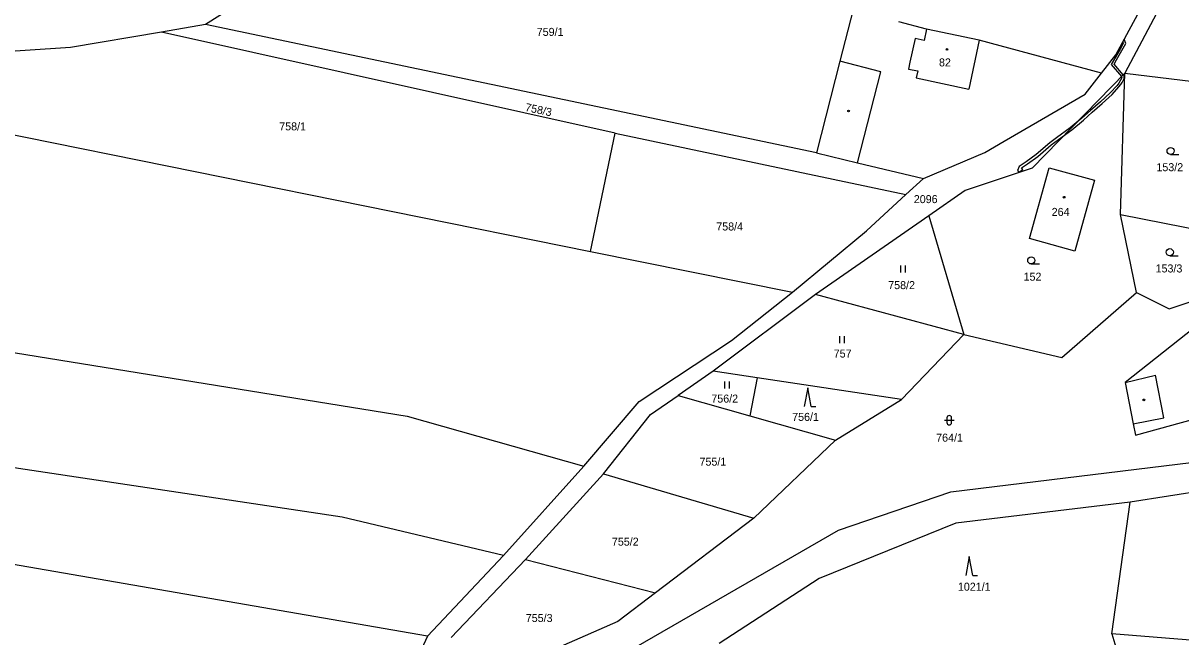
# Model space of a CAD drawing. Extents: x -776734 to -748832, y -1118122 to -976986.
# Drawn here: x -751315.3 to -751069.4, y -1113575.7 to -1113445.4 of the extents above; entities that cross this region are included whole.
import ezdxf

# ---------------------------------------------------------------- set-up
doc = ezdxf.new("R2010")
doc.units = 0
for name, color, linetype in [('KM_Hranice parcel', 7, 'Continuous'), ('KM_Parcelní čísla', 7, 'Continuous'), ('KM_Vnitřní kresba', 7, 'Continuous'), ('KM_Věcná břemena k části', 7, 'Continuous'), ('KM_Značky budov', 7, 'Continuous'), ('KM_Značky kultur', 7, 'Continuous')]:
    doc.layers.add(name, color=color, linetype=linetype)

msp = doc.modelspace()

# ---------------------------------------------------------------- linework, layer by layer
at = {"layer": 'KM_Hranice parcel'}
for p, q in [((-751063.84, -1113423.01), (-751081.35, -1113456)), ((-751251.04, -1113429.42), (-751276.6, -1113445.7)), ((-751139.01, -1113442.51), (-751141.83, -1113453.45)), ((-751276.6, -1113445.7), (-751285.91, -1113447.28)), ((-751189.55, -1113468.73), (-751285.91, -1113447.28)), ((-751146.85, -1113472.91), (-751276.6, -1113445.7)), ((-751141.83, -1113453.45), (-751146.85, -1113472.91)), ((-751383.52, -1113455.71), (-751194.79, -1113493.84)), ((-751082.27, -1113485.99), (-751081.35, -1113456)), ((-751194.79, -1113493.84), (-751189.55, -1113468.73)), ((-751189.55, -1113468.73), (-751127.81, -1113481.76)), ((-751146.85, -1113472.91), (-751138.12, -1113475.05)), ((-751138.12, -1113475.05), (-751124.09, -1113478.37)), ((-751127.81, -1113481.76), (-751124.09, -1113478.37)), ((-751122.95, -1113486.29), (-751147.01, -1113503)), ((-751122.95, -1113486.29), (-751115.54, -1113511.51)), ((-751078.88, -1113502.57), (-751082.27, -1113485.99)), ((-751082.27, -1113485.99), (-751056.47, -1113491.13)), ((-751194.79, -1113493.84), (-751151.91, -1113502.5)), ((-751147.01, -1113503), (-751168.79, -1113519.29)), ((-751115.54, -1113511.51), (-751147.01, -1113503)), ((-751128.77, -1113525.31), (-751115.54, -1113511.51)), ((-751168.79, -1113519.29), (-751176.23, -1113524.4)), ((-751159.43, -1113520.7), (-751168.79, -1113519.29)), ((-751159.43, -1113520.7), (-751160.98, -1113528.74)), ((-751128.77, -1113525.31), (-751159.43, -1113520.7)), ((-751176.23, -1113524.4), (-751160.98, -1113528.74)), ((-751142.75, -1113533.92), (-751128.77, -1113525.31)), ((-751160.98, -1113528.74), (-751142.75, -1113533.92)), ((-751142.75, -1113533.92), (-751160.12, -1113550.45)), ((-751196.21, -1113539.41), (-751213.33, -1113558.4)), ((-751208.63, -1113559.25), (-751192.07, -1113541.03)), ((-751192.07, -1113541.03), (-751160.12, -1113550.45)), ((-751051.02, -1113542.54), (-751080.2, -1113547.11)), ((-751084.1, -1113575.02), (-751080.2, -1113547.11)), ((-751160.12, -1113550.45), (-751180.99, -1113566.3)), ((-751213.33, -1113558.4), (-751229.42, -1113575.55)), ((-751224.41, -1113575.79), (-751208.63, -1113559.25)), ((-751208.63, -1113559.25), (-751180.99, -1113566.3)), ((-751047.66, -1113577.99), (-751084.1, -1113575.02)), ((-751229.42, -1113575.55), (-751243.71, -1113606.12))]:
    msp.add_line(p, q, dxfattribs=at)
for points in [[(-751213.33, -1113558.4), (-751247.54, -1113550.28), (-751320.07, -1113539.39), (-751531.15, -1113496.48), (-751676.09, -1113463.44), (-751888.49, -1113421.13)], [(-751086.27, -1113455.98), (-751083.26, -1113452.12), (-751070.65, -1113428.73)], [(-751229.42, -1113575.55), (-751398.88, -1113546.21), (-751493.5, -1113525.18), (-751567.32, -1113512.06), (-751701.45, -1113481.78), (-751708.7, -1113484.13), (-751762.65, -1113470.73), (-751848.84, -1113451.93), (-751953.35, -1113431.83)], [(-751285.91, -1113447.28), (-751305.26, -1113450.57), (-751383.52, -1113455.71)], [(-751086.27, -1113455.98), (-751112.27, -1113449.02), (-751123.42, -1113446.63), (-751129.31, -1113445.07)], [(-751124.09, -1113478.37), (-751111.06, -1113472.84), (-751106.94, -1113470.42), (-751089.72, -1113460.45), (-751086.27, -1113455.98)], [(-751081.35, -1113456), (-751101.01, -1113476.18), (-751115.22, -1113480.92), (-751122.95, -1113486.29)], [(-751081.35, -1113456), (-751052.69, -1113459.47), (-751051.36, -1113456.87)], [(-751520.03, -1113471.13), (-751452.7, -1113487.4), (-751384.42, -1113501.1), (-751331.47, -1113513.03), (-751233.78, -1113528.8), (-751196.21, -1113539.41)], [(-751101.55, -1113491.11), (-751097.4, -1113476.08), (-751087.79, -1113478.72), (-751091.94, -1113493.76), (-751101.55, -1113491.11)], [(-751151.91, -1113502.5), (-751136.22, -1113489.44), (-751127.81, -1113481.76)], [(-751196.21, -1113539.41), (-751184.49, -1113525.72), (-751164.87, -1113512.79), (-751151.91, -1113502.5)], [(-751115.54, -1113511.51), (-751094.68, -1113516.36), (-751078.88, -1113502.57)], [(-751078.88, -1113502.57), (-751071.91, -1113506.02), (-751065.09, -1113503.77)], [(-751064.99, -1113508.82), (-751081.24, -1113521.68), (-751079.55, -1113530.43), (-751079.08, -1113532.87), (-751051.83, -1113525.36)], [(-751192.07, -1113541.03), (-751182.11, -1113528.44), (-751176.23, -1113524.4)], [(-751238.71, -1113605.71), (-751221.87, -1113593.19), (-751208.74, -1113588.39), (-751191.13, -1113581.24), (-751142.15, -1113553.03), (-751118.28, -1113544.87), (-751060.89, -1113537.88), (-751029.17, -1113528.09)], [(-751080.2, -1113547.11), (-751117.25, -1113551.55), (-751146.22, -1113563.32), (-751167.51, -1113577.12)], [(-751180.99, -1113566.3), (-751189.04, -1113572.41), (-751206.29, -1113579.99)], [(-751084.1, -1113575.02), (-751082.39, -1113580.69), (-751084.74, -1113580.47)]]:
    msp.add_lwpolyline(points, dxfattribs=at)
at = {"layer": 'KM_Vnitřní kresba'}
for p, q in [((-751123.42, -1113446.63), (-751123.94, -1113449.04)), ((-751125.89, -1113448.62), (-751126.96, -1113453.66)), ((-751123.94, -1113449.04), (-751125.89, -1113448.62)), ((-751112.27, -1113449.02), (-751114.49, -1113459.39)), ((-751133.12, -1113455.7), (-751141.83, -1113453.45)), ((-751126.96, -1113453.66), (-751127.28, -1113455.12)), ((-751138.12, -1113475.05), (-751133.12, -1113455.7)), ((-751127.28, -1113455.12), (-751125.33, -1113455.54)), ((-751125.33, -1113455.54), (-751125.64, -1113457)), ((-751125.64, -1113457), (-751114.49, -1113459.39)), ((-751081.24, -1113521.68), (-751074.82, -1113520.13)), ((-751073.02, -1113529.17), (-751074.82, -1113520.13)), ((-751079.55, -1113530.43), (-751073.02, -1113529.17))]:
    msp.add_line(p, q, dxfattribs=at)
at = {"layer": 'KM_Věcná břemena k části'}
for points in [[(-751081.94, -1113451.18), (-751081.11, -1113449.73), (-751081.45, -1113448.76), (-751081.77, -1113449.35), (-751081.65, -1113449.67), (-751082.35, -1113450.89), (-751083.54, -1113452.97), (-751084.21, -1113454.16), (-751082.03, -1113456.7), (-751081.67, -1113456.33), (-751083.61, -1113454.1), (-751083.09, -1113453.19)], [(-751090.43, -1113465.57), (-751091.64, -1113466.56), (-751094.14, -1113469.13), (-751092.61, -1113468), (-751090.11, -1113465.95), (-751088.3, -1113464.31), (-751086.14, -1113462.47), (-751084.05, -1113460.51), (-751082.6, -1113458.92), (-751082.15, -1113458.41), (-751081.92, -1113457.95), (-751081.5, -1113457.1), (-751081.47, -1113456.57), (-751081.67, -1113456.33), (-751082.03, -1113456.7), (-751082, -1113456.98), (-751082.27, -1113457.51), (-751082.57, -1113458.13), (-751082.99, -1113458.6), (-751084.41, -1113460.16), (-751086.47, -1113462.1), (-751088.64, -1113463.94)], [(-751103.82, -1113477.05), (-751103.02, -1113476.45), (-751103.28, -1113476.11), (-751101.97, -1113475.24), (-751099.84, -1113473.66), (-751096.96, -1113471.23), (-751095.39, -1113470.05), (-751094.14, -1113469.13), (-751091.64, -1113466.56), (-751092.93, -1113467.62), (-751095.81, -1113469.74), (-751097.25, -1113470.82), (-751100.14, -1113473.26), (-751102.27, -1113474.84), (-751103.77, -1113475.83), (-751104.12, -1113476.65)]]:
    msp.add_lwpolyline(points, close=True, dxfattribs=at)
at = {"layer": 'KM_Značky budov'}
for centre in [(-751119.0968, -1113450.9592), (-751140.0068, -1113464.0292), (-751094.2168, -1113482.3292), (-751077.2868, -1113525.3692)]:
    msp.add_circle(centre, 0.175, dxfattribs=at)
at = {"layer": 'KM_Značky kultur'}
for p, q in [((-751071.613, -1113473.26), (-751069.863, -1113473.26)), ((-751101.213, -1113496.51), (-751099.463, -1113496.51)), ((-751071.773, -1113494.76), (-751070.023, -1113494.76)), ((-751128.881, -1113498.3), (-751128.881, -1113496.8)), ((-751127.88, -1113498.3), (-751127.88, -1113496.8)), ((-751141.851, -1113513.34), (-751141.851, -1113511.84)), ((-751140.85, -1113513.34), (-751140.85, -1113511.84)), ((-751166.311, -1113522.95), (-751166.311, -1113521.45)), ((-751165.31, -1113522.95), (-751165.31, -1113521.45)), ((-751148.69, -1113522.79), (-751149.44, -1113526.79)), ((-751147.94, -1113526.79), (-751148.69, -1113522.79)), ((-751147.94, -1113526.79), (-751146.944, -1113526.79)), ((-751119.611, -1113529.681), (-751117.609, -1113529.681)), ((-751119.111, -1113529.181), (-751119.111, -1113530.182)), ((-751118.109, -1113530.182), (-751118.109, -1113529.181)), ((-751114.37, -1113558.63), (-751115.12, -1113562.63)), ((-751113.62, -1113562.63), (-751114.37, -1113558.63)), ((-751113.62, -1113562.63), (-751112.624, -1113562.63))]:
    msp.add_line(p, q, dxfattribs=at)
for centre in [(-751071.6129, -1113472.5098), (-751071.7729, -1113494.0098), (-751101.2129, -1113495.7598)]:
    msp.add_circle(centre, 0.75, dxfattribs=at)
for centre, start, end in [((-751118.61, -1113529.1809), 0, 180), ((-751118.61, -1113530.1809), 180, 359.987886)]:
    msp.add_arc(centre, 0.5, start, end, dxfattribs=at)

# ---------------------------------------------------------------- texts
at = {"layer": 'KM_Parcelní čísla'}
for s, p in [('759/1', (-751206.24, -1113448.09)), ('82', (-751120.8, -1113454.57)), ('758/1', (-751260.938, -1113468.15)), ('153/2', (-751074.62, -1113476.81)), ('2096', (-751126.154, -1113483.59)), ('264', (-751096.865, -1113486.31)), ('758/4', (-751168.108, -1113489.4)), ('153/3', (-751074.8, -1113498.31)), ('152', (-751102.84, -1113500.06)), ('758/2', (-751131.59, -1113501.85)), ('757', (-751143.16, -1113516.38)), ('756/2', (-751169.158, -1113525.94)), ('756/1', (-751151.988, -1113529.83)), ('764/1', (-751121.4, -1113534.23)), ('755/1', (-751171.668, -1113539.33)), ('755/2', (-751190.278, -1113556.31)), ('1021/1', (-751116.79, -1113565.88)), ('755/3', (-751208.568, -1113572.52))]:
    msp.add_text(s, height=1.7, dxfattribs=at).set_placement(p)
msp.add_text('758/3', height=1.7, rotation=348, dxfattribs=at).set_placement((-751208.803, -1113464.005))

doc.saveas('drawing.dxf')
